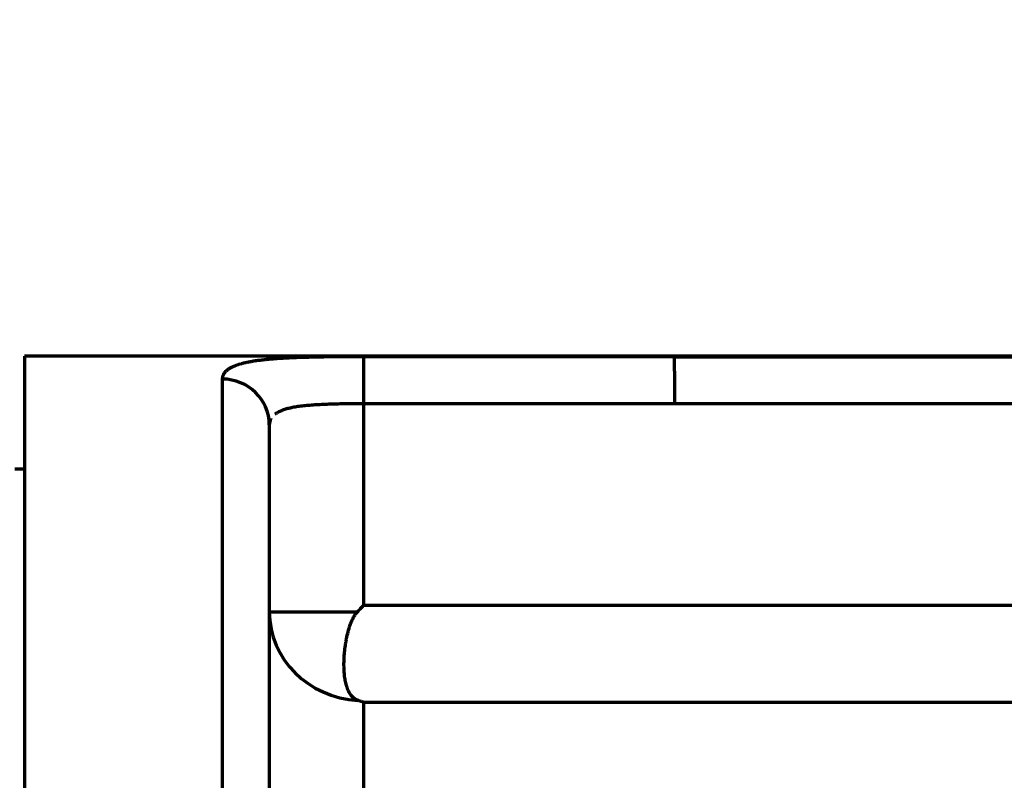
# Model space of a CAD drawing. Header units: millimetres. Extents: x -170 to 6906, y -2212 to 4257.
# Tile 324 of 440: x 5017 to 5122, y 3397 to 3478. Entities that reach past the tile are written whole.
import ezdxf

# ---------------------------------------------------------------- set-up
doc = ezdxf.new("R2010")
doc.units = ezdxf.units.MM
doc.layers.add('1', color=7, linetype='Continuous', true_color=0xffffff)
doc.styles.add('PC_TEXTSTYLE', font='ISOCP.SHX', dxfattribs={"width": 0.707, "bigfont": 'GBCBIG.SHX'})
doc.dimstyles.new('GB_DIMSTYLE', dxfattribs={"dimtxt": 50, "dimasz": 40, "dimexe": 1, "dimexo": 0, "dimgap": 1.5, "dimtad": 1, "dimdec": 1, "dimdsep": 46, "dimtxsty": 'PC_TEXTSTYLE', "dimcen": 0, "dimclrd": 256, "dimclrt": 3, "dimadec": 1, "dimazin": 2, "dimtp": 0.1, "dimtm": 0.1, "dimtfac": 0.71, "dimtdec": 1, "dimtmove": 0, "dimatfit": 3, "dimfxl": 1, "dimtfill": 1, "dimarcsym": 0})

# ---------------------------------------------------------------- blocks, each defined once
blk = doc.blocks.new('*D25')
at = {"color": 0, "lineweight": -2, "transparency": 16777216}
blk.add_line((4947.38, 3217.26), (4828.36, 3661.45), dxfattribs=at)
at = {"lineweight": -2, "transparency": 16777216}
blk.add_arc((5091.35, 2679.97), 1015.1, 107.25788, 142.74212, dxfattribs=at)
at = {"lineweight": 18, "transparency": 16777216}
for points in [[(4788.34, 3655.78), (4792.05, 3642.97), (4828.62, 3660.48)], [(4288.8, 3290.59), (4278.03, 3298.45), (4259.83, 3262.21)]]:
    blk.add_solid(points, dxfattribs=at)
at = {"layer": 'Defpoints', "color": 0, "lineweight": 18, "transparency": 16777216}
for p in [(3750.2, 3619.05), (4609.58, 3573.46), (4947.38, 3217.26), (4635.7, 2999.02), (5227.16, 2173.1)]:
    blk.add_point(p, dxfattribs=at)
at = {"color": 3, "lineweight": 18, "transparency": 16777216, "insert": (4493.91, 3533.2), "char_height": 50, "attachment_point": 5, "rotation": 35, "style": 'PC_TEXTSTYLE', "bg_fill": 3, "box_fill_scale": 1.1, "bg_fill_color": 256, "bg_fill_true_color": 13158600, "bg_fill_transparency": 0}
blk.add_mtext('40°', dxfattribs=at)
blk = doc.blocks.new('*D33')
at = {"color": 0, "lineweight": -2, "transparency": 16777216}
for p, q in [((4751.82, 3164.86), (4751.82, 3764.77)), ((5832.83, 3367.25), (5832.83, 3764.77))]:
    blk.add_line(p, q, dxfattribs=at)
at = {"lineweight": -2, "transparency": 16777216}
blk.add_line((4791.82, 3763.77), (5792.83, 3763.77), dxfattribs=at)
at = {"lineweight": 18, "transparency": 16777216}
for points in [[(4791.82, 3770.44), (4791.82, 3757.1), (4751.82, 3763.77)], [(5792.83, 3770.44), (5792.83, 3757.1), (5832.83, 3763.77)]]:
    blk.add_solid(points, dxfattribs=at)
at = {"layer": 'Defpoints', "color": 0, "lineweight": 18, "transparency": 16777216}
for p in [(5832.83, 3763.77), (5832.83, 3367.25), (4751.82, 3164.86)]:
    blk.add_point(p, dxfattribs=at)
at = {"color": 3, "lineweight": 18, "transparency": 16777216, "insert": (5292.33, 3790.27), "char_height": 50, "attachment_point": 5, "style": 'PC_TEXTSTYLE', "bg_fill": 3, "box_fill_scale": 1.1, "bg_fill_color": 256, "bg_fill_true_color": 13158600, "bg_fill_transparency": 0}
blk.add_mtext('1081', dxfattribs=at)
blk = doc.blocks.new('*D38')
at = {"color": 0, "lineweight": -2, "transparency": 16777216}
for p, q in [((4755.3, 4257.34), (6889.03, 4257.34)), ((4772.44, 1877.86), (6889.03, 1877.86))]:
    blk.add_line(p, q, dxfattribs=at)
at = {"lineweight": -2, "transparency": 16777216}
blk.add_line((6888.03, 1917.86), (6888.03, 4217.34), dxfattribs=at)
at = {"lineweight": 18, "transparency": 16777216}
for points in [[(6881.36, 4217.34), (6894.7, 4217.34), (6888.03, 4257.34)], [(6881.36, 1917.86), (6894.7, 1917.86), (6888.03, 1877.86)]]:
    blk.add_solid(points, dxfattribs=at)
at = {"layer": 'Defpoints', "color": 0, "lineweight": 18, "transparency": 16777216}
for p in [(4755.3, 4257.34), (6888.03, 4257.34), (4772.44, 1877.86)]:
    blk.add_point(p, dxfattribs=at)
at = {"color": 3, "lineweight": 18, "transparency": 16777216, "insert": (6861.53, 3067.6), "char_height": 50, "attachment_point": 5, "rotation": 90, "style": 'PC_TEXTSTYLE', "bg_fill": 3, "box_fill_scale": 1.1, "bg_fill_color": 256, "bg_fill_true_color": 13158600, "bg_fill_transparency": 0}
blk.add_mtext('2379.5', dxfattribs=at)

msp = doc.modelspace()

# ---------------------------------------------------------------- linework, layer by layer
at = {"lineweight": 18}
for centre, radius, start, end in [((4755.3, 2404.86), 1852.47, 311.27438, 162.6537), ((3985.04, 2522.61), 1121.3, 16.0558, 102.08898)]:
    msp.add_arc(centre, radius, start, end, dxfattribs=at)
at = {"layer": '1', "color": 0, "linetype": 'Continuous', "lineweight": 70}
for p, q in [((5017.82, 3441.86), (5017.82, 3364.86)), ((5094.04, 3441.86), (5017.82, 3441.86)), ((5086.82, 3441.79), (5053.82, 3441.79)), ((5086.82, 3441.79), (5094.04, 3441.79)), ((5094.04, 3441.79), (5094.04, 3441.86)), ((5458.82, 3441.86), (5094.04, 3441.86)), ((5094.04, 3441.79), (5451.82, 3441.79)), ((5038.82, 3439.42), (5038.82, 3364.86)), ((5086.82, 3436.8), (5053.82, 3436.8)), ((5053.82, 3436.8), (5053.82, 3415.41)), ((5430.72, 3436.8), (5086.82, 3436.8)), ((5043.82, 3434.58), (5043.82, 3295.15)), ((5017.82, 3429.86), (5016.82, 3429.86)), ((5053.82, 3415.41), (5384.78, 3415.41)), ((5043.82, 3414.71), (5053.16, 3414.71)), ((5380.07, 3405.11), (5053.82, 3405.11)), ((5053.82, 3405.11), (5053.82, 3389.2))]:
    msp.add_line(p, q, dxfattribs=at)
for centre, major_axis, ratio, start_param, end_param in [((5038.82, 3434.58), (5, 0), 0.968246, 0, 1.570796), ((5053.82, 3414.71), (10, 0), 0.940562, 3.141593, 4.652464)]:
    msp.add_ellipse(centre, major_axis=major_axis, ratio=ratio, start_param=start_param, end_param=end_param, dxfattribs=at)
for points, knots in [([(5053.82, 3441.79), (5053.81, 3441.79), (5053.77, 3441.79), (5053.71, 3441.79), (5053.65, 3441.79), (5053.59, 3441.79), (5053.53, 3441.79), (5053.47, 3441.79), (5053.41, 3441.79), (5053.35, 3441.79), (5053.29, 3441.79), (5053.23, 3441.79), (5053.17, 3441.79), (5053.11, 3441.79), (5053.04, 3441.79), (5052.98, 3441.79), (5052.92, 3441.79), (5052.86, 3441.79), (5052.8, 3441.79), (5052.74, 3441.79), (5052.67, 3441.79), (5052.61, 3441.79), (5052.55, 3441.79), (5052.49, 3441.79), (5052.42, 3441.79), (5052.36, 3441.79), (5052.3, 3441.79), (5052.23, 3441.79), (5052.17, 3441.79), (5052.11, 3441.79), (5052.04, 3441.79), (5051.98, 3441.79), (5051.91, 3441.79), (5051.85, 3441.79), (5051.78, 3441.79), (5051.72, 3441.79), (5051.65, 3441.79), (5051.59, 3441.79), (5051.52, 3441.79), (5051.46, 3441.79), (5051.39, 3441.79), (5051.33, 3441.79), (5051.26, 3441.78), (5051.2, 3441.78), (5051.13, 3441.78), (5051.06, 3441.78), (5051, 3441.78), (5050.93, 3441.78), (5050.86, 3441.78), (5050.8, 3441.78), (5050.73, 3441.78), (5050.66, 3441.78), (5050.6, 3441.78), (5050.53, 3441.78), (5050.46, 3441.78), (5050.39, 3441.78), (5050.32, 3441.78), (5050.26, 3441.77), (5050.19, 3441.77), (5050.12, 3441.77), (5050.05, 3441.77), (5049.98, 3441.77), (5049.92, 3441.77), (5049.85, 3441.77), (5049.78, 3441.77), (5049.71, 3441.77), (5049.64, 3441.77), (5049.57, 3441.76), (5049.5, 3441.76), (5049.43, 3441.76), (5049.37, 3441.76), (5049.3, 3441.76), (5049.23, 3441.76), (5049.16, 3441.76), (5049.09, 3441.76), (5049.02, 3441.75), (5048.95, 3441.75), (5048.88, 3441.75), (5048.81, 3441.75), (5048.74, 3441.75), (5048.67, 3441.75), (5048.6, 3441.75), (5048.53, 3441.74), (5048.46, 3441.74), (5048.39, 3441.74), (5048.32, 3441.74), (5048.09, 3441.73), (5047.71, 3441.72), (5047.19, 3441.71), (5046.68, 3441.69), (5046.17, 3441.67), (5045.77, 3441.65), (5045.47, 3441.63), (5045.24, 3441.62), (5045, 3441.61), (5044.75, 3441.59), (5044.49, 3441.57), (5044.16, 3441.55), (5043.79, 3441.51), (5043.33, 3441.47), (5042.85, 3441.41), (5042.35, 3441.35), (5041.89, 3441.27), (5041.5, 3441.2), (5041.14, 3441.12), (5040.88, 3441.05), (5040.69, 3441), (5040.55, 3440.96), (5040.4, 3440.91), (5040.26, 3440.86), (5040.14, 3440.81), (5040.04, 3440.77), (5039.97, 3440.74), (5039.89, 3440.7), (5039.82, 3440.67), (5039.74, 3440.63), (5039.67, 3440.59), (5039.59, 3440.55), (5039.52, 3440.5), (5039.43, 3440.44), (5039.33, 3440.36), (5039.22, 3440.27), (5039.13, 3440.18), (5039.07, 3440.1), (5039.03, 3440.05), (5039.01, 3440.03), (5039, 3440), (5038.98, 3439.97), (5038.96, 3439.94), (5038.95, 3439.91), (5038.93, 3439.88), (5038.92, 3439.85), (5038.9, 3439.82), (5038.89, 3439.79), (5038.88, 3439.76), (5038.87, 3439.73), (5038.86, 3439.7), (5038.85, 3439.67), (5038.85, 3439.64), (5038.84, 3439.61), (5038.84, 3439.58), (5038.83, 3439.55), (5038.83, 3439.51), (5038.83, 3439.48), (5038.83, 3439.45), (5038.82, 3439.43), (5038.82, 3439.42)], [0, 0, 0, 0, 0.002393, 0.004795, 0.007204, 0.009622, 0.012048, 0.014482, 0.016925, 0.019376, 0.021834, 0.024302, 0.026777, 0.029261, 0.031753, 0.034253, 0.036761, 0.039278, 0.041803, 0.044336, 0.046877, 0.049427, 0.051985, 0.054551, 0.057126, 0.059709, 0.0623, 0.064899, 0.067507, 0.070123, 0.072747, 0.07538, 0.078021, 0.08067, 0.083328, 0.085994, 0.088668, 0.091351, 0.094042, 0.096742, 0.099449, 0.102166, 0.10489, 0.107623, 0.110364, 0.113114, 0.115872, 0.118639, 0.121414, 0.124197, 0.126989, 0.129789, 0.132598, 0.135415, 0.138241, 0.141075, 0.143917, 0.146768, 0.149627, 0.152495, 0.155372, 0.158257, 0.16115, 0.164052, 0.166963, 0.169882, 0.172809, 0.175746, 0.17869, 0.181643, 0.184605, 0.187576, 0.190555, 0.193542, 0.196538, 0.199543, 0.202557, 0.205578, 0.208609, 0.211648, 0.214696, 0.217753, 0.220818, 0.223892, 0.226974, 0.230066, 0.233165, 0.257014, 0.280888, 0.304791, 0.328722, 0.352684, 0.363297, 0.374716, 0.386944, 0.399981, 0.41383, 0.428494, 0.452941, 0.475144, 0.508504, 0.540594, 0.571403, 0.600925, 0.627706, 0.653944, 0.665837, 0.678539, 0.692048, 0.708254, 0.720994, 0.730265, 0.738687, 0.747412, 0.75644, 0.765772, 0.775406, 0.785345, 0.795586, 0.806131, 0.826234, 0.845712, 0.864564, 0.88279, 0.888073, 0.893361, 0.898653, 0.903949, 0.90925, 0.914555, 0.919865, 0.925179, 0.930497, 0.935819, 0.941146, 0.946476, 0.951811, 0.95715, 0.962493, 0.96784, 0.973191, 0.978545, 0.983904, 0.989265, 0.994631, 1, 1, 1, 1]), ([(5086.82, 3441.35), (5086.82, 3441.48), (5086.82, 3441.59), (5086.82, 3441.74), (5086.82, 3441.78), (5086.82, 3441.79)], [0, 0, 0, 0, 0.5, 0.5, 1, 1, 1, 1]), ([(5086.82, 3440.25), (5086.82, 3440.48), (5086.82, 3440.69), (5086.82, 3441.06), (5086.82, 3441.22), (5086.82, 3441.35)], [0, 0, 0, 0, 0.5, 0.5, 1, 1, 1, 1]), ([(5086.82, 3440.25), (5086.82, 3440.02), (5086.82, 3439.77), (5086.82, 3439.23), (5086.82, 3438.94), (5086.82, 3438.65)], [0, 0, 0, 0, 0.5, 0.5, 1, 1, 1, 1]), ([(5086.82, 3438.65), (5086.82, 3438.36), (5086.82, 3438.05), (5086.82, 3437.43), (5086.82, 3437.11), (5086.82, 3436.8)], [0, 0, 0, 0, 0.5, 0.5, 1, 1, 1, 1]), ([(5053.82, 3436.8), (5053.54, 3436.8), (5052.98, 3436.8), (5052.15, 3436.79), (5051.33, 3436.78), (5050.53, 3436.76), (5049.75, 3436.73), (5049, 3436.7), (5048.29, 3436.65), (5047.62, 3436.59), (5046.99, 3436.52), (5046.41, 3436.43), (5045.89, 3436.32), (5045.42, 3436.19), (5045, 3436.03), (5044.67, 3435.87), (5044.49, 3435.75), (5044.41, 3435.69)], [0, 0, 0, 0, 0.067476, 0.134953, 0.202429, 0.269905, 0.337382, 0.404858, 0.472335, 0.539811, 0.607287, 0.674764, 0.74224, 0.809716, 0.877193, 0.944669, 1, 1, 1, 1]), ([(5043.99, 3435.23), (5043.98, 3435.21), (5043.92, 3435.1), (5043.85, 3434.89), (5043.82, 3434.68), (5043.82, 3434.58)], [0, 0, 0, 0, 0.098748, 0.549374, 1, 1, 1, 1]), ([(5053.16, 3414.71), (5053.27, 3414.83), (5053.38, 3414.94), (5053.6, 3415.18), (5053.71, 3415.29), (5053.82, 3415.41)], [0, 0, 0, 0, 0.5, 0.5, 1, 1, 1, 1]), ([(5053.23, 3405.32), (5053.18, 3405.34), (5053.13, 3405.36), (5053.05, 3405.4), (5053.01, 3405.42), (5052.93, 3405.47), (5052.89, 3405.49), (5052.82, 3405.54), (5052.79, 3405.57), (5052.73, 3405.62), (5052.7, 3405.65), (5052.65, 3405.69), (5052.64, 3405.7), (5052.61, 3405.73), (5052.6, 3405.75), (5052.53, 3405.82), (5052.48, 3405.88), (5052.39, 3406.01), (5052.35, 3406.07), (5052.27, 3406.21), (5052.24, 3406.28), (5052.17, 3406.42), (5052.14, 3406.49), (5052.1, 3406.61), (5052.08, 3406.65), (5052.06, 3406.73), (5052.04, 3406.77), (5051.98, 3406.97), (5051.94, 3407.14), (5051.87, 3407.49), (5051.84, 3407.67), (5051.79, 3408.05), (5051.77, 3408.25), (5051.76, 3408.55), (5051.75, 3408.65), (5051.75, 3408.81), (5051.75, 3408.86), (5051.74, 3408.97), (5051.74, 3409.02), (5051.74, 3409.29), (5051.75, 3409.51), (5051.77, 3409.96), (5051.78, 3410.19), (5051.83, 3410.65), (5051.85, 3410.89), (5051.91, 3411.25), (5051.92, 3411.37), (5051.96, 3411.55), (5051.97, 3411.62), (5051.99, 3411.74), (5052, 3411.8), (5052.06, 3412.11), (5052.12, 3412.35), (5052.21, 3412.72), (5052.25, 3412.85), (5052.32, 3413.09), (5052.36, 3413.21), (5052.43, 3413.4), (5052.45, 3413.46), (5052.5, 3413.58), (5052.52, 3413.64), (5052.6, 3413.82), (5052.66, 3413.94), (5052.75, 3414.12), (5052.78, 3414.18), (5052.84, 3414.29), (5052.88, 3414.35), (5052.95, 3414.46), (5052.99, 3414.51), (5053.07, 3414.61), (5053.11, 3414.66), (5053.16, 3414.71)], [0, 0, 0, 0, 0.015625, 0.015625, 0.03125, 0.03125, 0.046875, 0.046875, 0.0625, 0.0625, 0.078125, 0.078125, 0.085938, 0.085938, 0.09375, 0.09375, 0.125, 0.125, 0.15625, 0.15625, 0.1875, 0.1875, 0.21875, 0.21875, 0.234375, 0.234375, 0.25, 0.25, 0.3125, 0.3125, 0.375, 0.375, 0.4375, 0.4375, 0.46875, 0.46875, 0.484375, 0.484375, 0.5, 0.5, 0.5625, 0.5625, 0.625, 0.625, 0.6875, 0.6875, 0.71875, 0.71875, 0.734375, 0.734375, 0.75, 0.75, 0.8125, 0.8125, 0.84375, 0.84375, 0.875, 0.875, 0.890625, 0.890625, 0.90625, 0.90625, 0.9375, 0.9375, 0.953125, 0.953125, 0.96875, 0.96875, 0.984375, 0.984375, 1, 1, 1, 1]), ([(5053.82, 3405.11), (5053.82, 3405.11), (5053.81, 3405.12), (5053.8, 3405.12), (5053.78, 3405.13), (5053.74, 3405.14), (5053.65, 3405.17), (5053.47, 3405.23), (5053.33, 3405.29), (5053.23, 3405.32)], [0, 0, 0, 0, 0.03125, 0.03125, 0.0625, 0.125, 0.25, 0.5, 1, 1, 1, 1])]:
    msp.add_open_spline(points, degree=3, knots=knots, dxfattribs=at)
msp.add_open_spline([(5053.82, 3441.79), (5053.82, 3441.75), (5053.82, 3440.96), (5053.82, 3439.56), (5053.82, 3437.77), (5053.82, 3436.8)], degree=2, dxfattribs=at)

# ---------------------------------------------------------------- next in the draw order: dimensions: what is measured, and where the dimension line sits
at = {"lineweight": 18}
dim = msp.add_angular_dim_2l(base=(4609.58, 3573.46), line1=((5227.16, 2173.1), (4947.38, 3217.26)), line2=((3750.2, 3619.05), (4635.7, 2999.02)), dimstyle='GB_DIMSTYLE', dxfattribs=at)
dim.commit()
dim.dimension.update_dxf_attribs({"geometry": '*D25', "text_midpoint": (4493.91, 3533.2)})

# ---------------------------------------------------------------- next in the draw order: dimensions: what is measured, and where the dimension line sits
dim = msp.add_linear_dim(base=(5832.83, 3763.77), p1=(4751.82, 3164.86), p2=(5832.83, 3367.25), dimstyle='GB_DIMSTYLE', dxfattribs=at)
dim.commit()
dim.dimension.update_dxf_attribs({"geometry": '*D33', "text_midpoint": (5292.33, 3790.27)})

# ---------------------------------------------------------------- next in the draw order: dimensions: what is measured, and where the dimension line sits
dim = msp.add_linear_dim(base=(6888.03, 4257.34), p1=(4772.44, 1877.86), p2=(4755.3, 4257.34), angle=90, dimstyle='GB_DIMSTYLE', dxfattribs=at)
dim.commit()
dim.dimension.update_dxf_attribs({"geometry": '*D38', "text_midpoint": (6861.53, 3067.6)})

doc.saveas('drawing.dxf')
